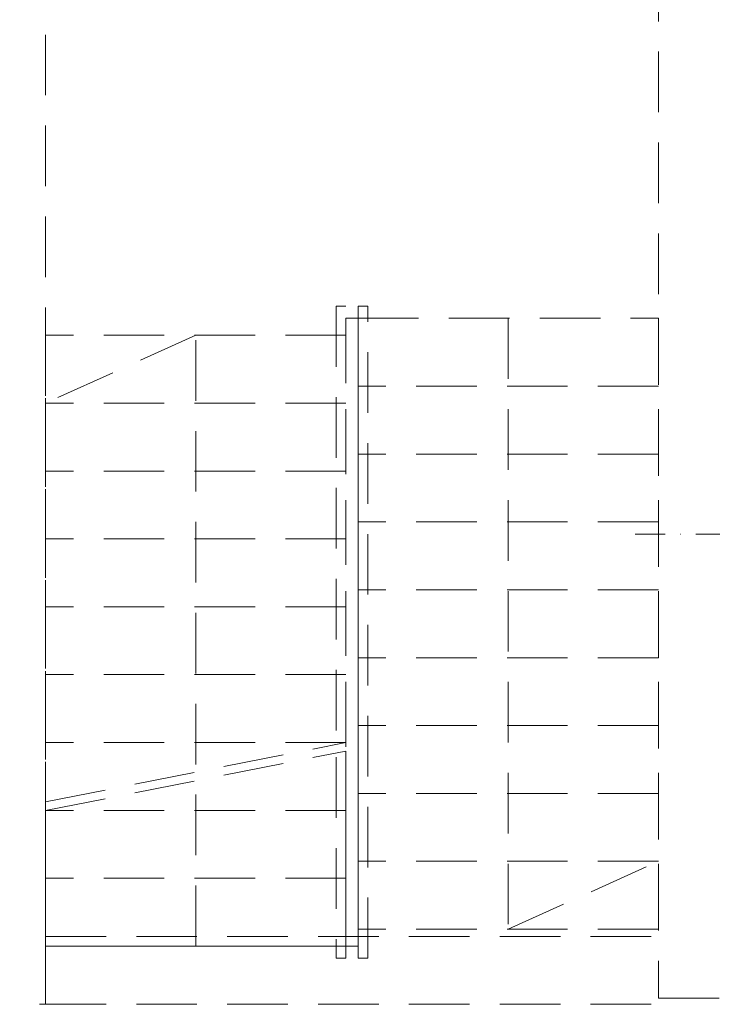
# Model space of a CAD drawing. Header units: millimetres. Extents: x -96593 to 66336, y -23969 to 7139.
# Tile 407 of 656: x -36831 to -36545, y -871 to -465. Entities that reach past the tile are written whole.
import ezdxf

# ---------------------------------------------------------------- set-up
doc = ezdxf.new("R2010")
doc.units = ezdxf.units.MM
doc.linetypes.add('DASHDOT', pattern=[1, 0.5, -0.25, 0, -0.25])
doc.linetypes.add('DASHED', pattern=[0.75, 0.5, -0.25])
for name, color, linetype, lineweight in [('!MARIUSZ', 220, 'Continuous', 35), ('mm_punktwstawienia', 1, 'Continuous', 50), ('PG_OSIE', 1, 'DASHDOT', 18)]:
    doc.layers.add(name, color=color, linetype=linetype, lineweight=lineweight)

# ---------------------------------------------------------------- blocks, each defined once
blk = doc.blocks.new('A$C2E197AD3')
at = {"layer": '!MARIUSZ', "color": 252, "linetype": 'DASHED', "lineweight": 0, "ltscale": 50}
for p, q in [((452.84, 1597.05), (576.84, 1621.5)), ((452.84, 1593.5), (576.84, 1617.95))]:
    blk.add_line(p, q, dxfattribs=at)
for points in [[(479.34, 2161.5), (426.84, 2161.5), (426.84, 1877), (410.84, 1877), (410.84, 1804), (426.84, 1804), (426.84, 1528.5), (412.84, 1528.5), (412.84, 1513.5), (452.84, 1513.5), (452.84, 2131.5), (477.84, 2131.5), (477.84, 2154), (479.34, 2154), (479.34, 2161.5)], [(887.59, 2038.5), (734.84, 2038.5), (734.34, 2161.5), (674.84, 2161.5), (674.84, 2154), (676.84, 2154), (676.84, 2131.5), (705.84, 2131.5), (705.84, 1516), (734.34, 1516), (734.34, 2008.5), (887.34, 2008.5), (887.59, 2038.5)], [(576.84, 1619.77), (576.84, 1801.5), (572.84, 1801.5), (572.84, 1618.94)], [(643.84, 1796.5), (643.84, 1544.5), (705.84, 1572.5)], [(576.84, 1621.5), (576.84, 1789.5), (452.84, 1789.5), (452.84, 1597.05)], [(514.84, 1537.5), (514.84, 1789.5), (452.84, 1761.5)], [(705.84, 1768.5), (581.84, 1768.5)], [(576.84, 1761.5), (452.84, 1761.5)], [(705.84, 1740.5), (581.84, 1740.5)], [(576.84, 1733.5), (452.84, 1733.5)], [(705.84, 1712.5), (581.84, 1712.5)], [(576.84, 1705.5), (452.84, 1705.5)], [(705.84, 1684.5), (581.84, 1684.5)], [(576.84, 1677.5), (452.84, 1677.5)], [(705.84, 1656.5), (581.84, 1656.5)], [(576.84, 1649.5), (452.84, 1649.5)], [(705.84, 1628.5), (581.84, 1628.5)], [(576.84, 1621.5), (452.84, 1621.5)], [(576.84, 1621.5), (452.84, 1621.5)], [(576.84, 1621.5), (452.84, 1621.5)], [(452.84, 1537.5), (576.84, 1537.5), (576.84, 1617.95)], [(572.84, 1615.39), (572.84, 1532.5), (576.84, 1532.5), (576.84, 1616.22)], [(705.84, 1600.5), (581.84, 1600.5)], [(452.84, 1593.5), (452.84, 1537.5)], [(576.84, 1593.5), (452.84, 1593.5)], [(705.84, 1572.5), (581.84, 1572.5)], [(576.84, 1565.5), (452.84, 1565.5)], [(452.84, 1541.5), (705.84, 1541.5)], [(576.84, 1537.5), (452.84, 1537.5)], [(452.84, 1513.5), (705.84, 1513.5)]]:
    blk.add_lwpolyline(points, dxfattribs=at)
for points in [[(581.84, 1532.5), (585.84, 1532.5), (585.84, 1801.5), (581.84, 1801.5)], [(581.84, 1796.5), (576.84, 1796.5), (576.84, 1537.5), (581.84, 1537.5)], [(581.84, 1796.5), (705.84, 1796.5), (705.84, 1544.5), (581.84, 1544.5)]]:
    blk.add_lwpolyline(points, close=True, dxfattribs=at)
at = {"layer": 'PG_OSIE', "color": 252, "ltscale": 25}
blk.add_lwpolyline([(696.17, 1707.5), (2976.42, 1707.5)], dxfattribs=at)

msp = doc.modelspace()

# ---------------------------------------------------------------- block references
at = {"layer": 'mm_punktwstawienia', "lineweight": 60}
msp.add_blockref('A$C2E197AD3', (-37273.21, -2384.81), dxfattribs=at)

doc.saveas('drawing.dxf')
